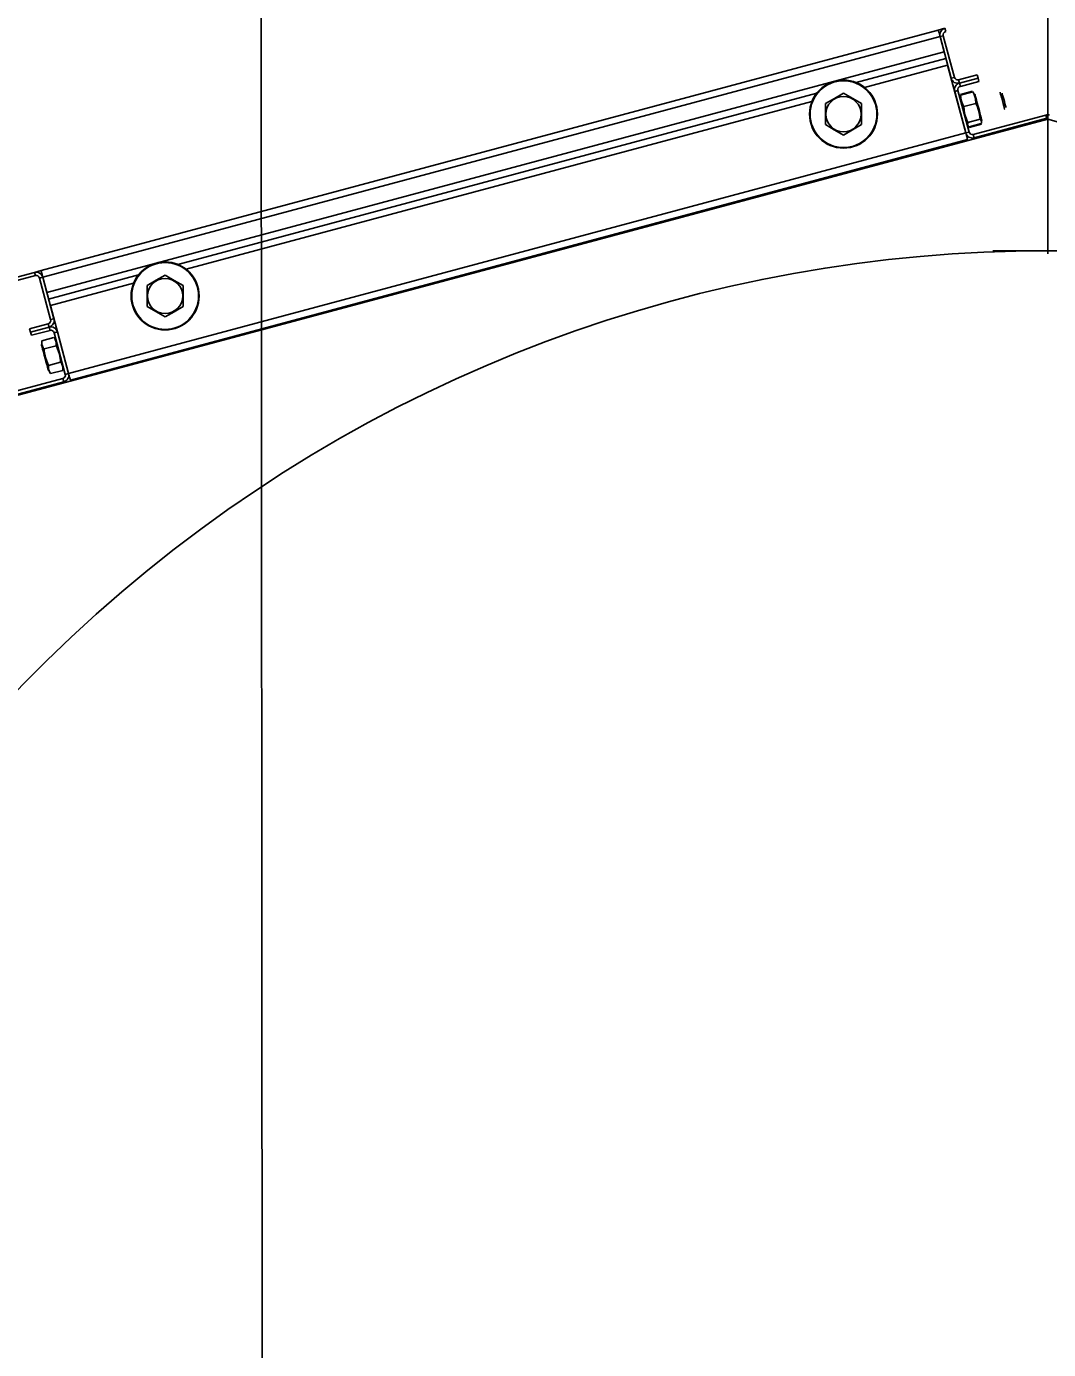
# Model space of a CAD drawing. Extents: x -264205 to -263659, y -1242401 to -1242060.
# Drawn here: x -263795.51 to -263795.082, y -1242121.902 to -1242121.347 of the extents above; entities that cross this region are included whole.
import ezdxf

# ---------------------------------------------------------------- set-up
doc = ezdxf.new("R2010")
doc.units = 0
doc.layers.add('KFA_SO_10-1_PLACHTY', color=7, linetype='Continuous')
doc.layers.add('SITUACIA_DSP_2D', color=7, linetype='Continuous')

msp = doc.modelspace()

# ---------------------------------------------------------------- linework, layer by layer
at = {"layer": 'KFA_SO_10-1_PLACHTY'}
msp.add_lwpolyline([(-263795.396, -1242226.823), (-263795.427, -1242195.892), (-263795.456, -1242167.905), (-263795.427, -1242160.909), (-263795.402, -1242132.887), (-263795.428, -1242101.98)], dxfattribs=at)
at = {"layer": 'SITUACIA_DSP_2D'}
for p, q in [((-263795.0819, -1242121.44274), (-263795.0819, -1242121.24609)), ((-263795.12778, -1242121.34893), (-263795.50401, -1242121.44974)), ((-263795.12705, -1242121.35168), (-263795.50328, -1242121.45249)), ((-263795.12778, -1242121.34893), (-263795.12503, -1242121.34819)), ((-263795.12778, -1242121.34893), (-263795.12777, -1242121.34898)), ((-263795.12777, -1242121.34898), (-263795.12773, -1242121.34914)), ((-263795.12773, -1242121.34914), (-263795.12766, -1242121.34939)), ((-263795.12766, -1242121.34939), (-263795.12757, -1242121.34973)), ((-263795.12757, -1242121.34973), (-263795.12746, -1242121.35015)), ((-263795.12746, -1242121.35015), (-263795.12733, -1242121.35063)), ((-263795.12733, -1242121.35063), (-263795.12719, -1242121.35114)), ((-263795.12719, -1242121.35114), (-263795.12705, -1242121.35168)), ((-263795.12705, -1242121.35168), (-263795.12567, -1242121.35131)), ((-263795.12705, -1242121.35168), (-263795.12533, -1242121.3581)), ((-263795.12705, -1242121.35168), (-263795.12238, -1242121.36912)), ((-263795.12567, -1242121.35131), (-263795.121, -1242121.36875)), ((-263795.12466, -1242121.34957), (-263795.12503, -1242121.34819)), ((-263795.12533, -1242121.3581), (-263795.50155, -1242121.45891)), ((-263795.16221, -1242121.37094), (-263795.12459, -1242121.36086)), ((-263795.12459, -1242121.36086), (-263795.16221, -1242121.37094)), ((-263795.15872, -1242121.37295), (-263795.12385, -1242121.36361)), ((-263795.11623, -1242121.39206), (-263795.12385, -1242121.36361)), ((-263795.11925, -1242121.36975), (-263795.11145, -1242121.36766)), ((-263795.11109, -1242121.36904), (-263795.11145, -1242121.36766)), ((-263795.121, -1242121.36875), (-263795.12238, -1242121.36912)), ((-263795.11888, -1242121.37113), (-263795.11925, -1242121.36975)), ((-263795.11109, -1242121.36904), (-263795.11888, -1242121.37113)), ((-263795.11888, -1242121.37113), (-263795.11109, -1242121.36904)), ((-263795.11852, -1242121.37251), (-263795.11888, -1242121.37113)), ((-263795.11072, -1242121.37042), (-263795.11852, -1242121.37251)), ((-263795.11072, -1242121.37042), (-263795.11109, -1242121.36904)), ((-263795.44668, -1242121.44716), (-263795.17873, -1242121.37536)), ((-263795.17873, -1242121.37536), (-263795.44668, -1242121.44716)), ((-263795.44319, -1242121.44917), (-263795.18074, -1242121.37885)), ((-263795.17127, -1242121.37755), (-263795.17512, -1242121.37977)), ((-263795.16752, -1242121.37539), (-263795.17127, -1242121.37755)), ((-263795.16367, -1242121.37761), (-263795.16752, -1242121.37539)), ((-263795.15992, -1242121.37977), (-263795.16367, -1242121.37761)), ((-263795.1209, -1242121.37462), (-263795.12102, -1242121.37416)), ((-263795.1209, -1242121.37462), (-263795.11952, -1242121.37425)), ((-263795.1209, -1242121.37462), (-263795.11623, -1242121.39206)), ((-263795.11952, -1242121.37425), (-263795.11485, -1242121.39169)), ((-263795.11851, -1242121.37671), (-263795.11848, -1242121.37637)), ((-263795.11848, -1242121.37637), (-263795.1184, -1242121.37616)), ((-263795.11847, -1242121.37593), (-263795.11336, -1242121.37456)), ((-263795.1133, -1242121.3748), (-263795.1184, -1242121.37616)), ((-263795.1184, -1242121.37616), (-263795.11822, -1242121.37828)), ((-263795.11822, -1242121.37828), (-263795.11749, -1242121.38032)), ((-263795.1129, -1242121.37551), (-263795.1133, -1242121.3748)), ((-263795.1133, -1242121.3748), (-263795.11313, -1242121.37493)), ((-263795.11313, -1242121.37493), (-263795.11293, -1242121.37522)), ((-263795.11217, -1242121.37755), (-263795.1129, -1242121.37551)), ((-263795.11242, -1242121.37581), (-263795.11237, -1242121.37597)), ((-263795.11237, -1242121.37597), (-263795.11224, -1242121.37647)), ((-263795.11224, -1242121.37647), (-263795.11203, -1242121.37726)), ((-263795.11199, -1242121.37967), (-263795.11217, -1242121.37755)), ((-263795.11203, -1242121.37726), (-263795.11175, -1242121.37831)), ((-263795.11175, -1242121.37831), (-263795.11142, -1242121.37955)), ((-263795.10188, -1242121.37493), (-263795.10188, -1242121.37494)), ((-263795.10188, -1242121.37494), (-263795.10182, -1242121.37519)), ((-263795.10182, -1242121.37519), (-263795.10167, -1242121.37573)), ((-263795.10167, -1242121.37573), (-263795.10145, -1242121.37653)), ((-263795.10145, -1242121.37653), (-263795.10119, -1242121.37752)), ((-263795.10119, -1242121.37752), (-263795.1009, -1242121.3786)), ((-263795.10101, -1242121.37545), (-263795.10101, -1242121.37544)), ((-263795.10094, -1242121.3757), (-263795.10101, -1242121.37545)), ((-263795.1008, -1242121.37624), (-263795.10094, -1242121.3757)), ((-263795.1009, -1242121.3786), (-263795.10061, -1242121.37968)), ((-263795.10059, -1242121.37702), (-263795.1008, -1242121.37624)), ((-263795.10034, -1242121.37795), (-263795.10059, -1242121.37702)), ((-263795.10007, -1242121.37893), (-263795.10034, -1242121.37795)), ((-263795.09983, -1242121.37986), (-263795.10007, -1242121.37893)), ((-263795.17512, -1242121.37977), (-263795.17512, -1242121.38356)), ((-263795.17512, -1242121.38356), (-263795.17512, -1242121.38745)), ((-263795.15992, -1242121.37977), (-263795.15992, -1242121.38356)), ((-263795.15992, -1242121.38356), (-263795.15992, -1242121.38745)), ((-263795.11749, -1242121.38032), (-263795.1171, -1242121.38103)), ((-263795.11199, -1242121.37967), (-263795.1171, -1242121.38103)), ((-263795.1171, -1242121.38103), (-263795.11672, -1242121.38388)), ((-263795.11672, -1242121.38388), (-263795.11579, -1242121.3867)), ((-263795.11311, -1242121.39269), (-263795.08264, -1242121.38453)), ((-263795.11152, -1242121.38066), (-263795.11199, -1242121.37967)), ((-263795.11059, -1242121.38347), (-263795.11152, -1242121.38066)), ((-263795.11142, -1242121.37955), (-263795.11106, -1242121.3809)), ((-263795.11106, -1242121.3809), (-263795.11069, -1242121.38227)), ((-263795.11069, -1242121.38227), (-263795.11034, -1242121.38358)), ((-263795.11021, -1242121.38632), (-263795.11059, -1242121.38347)), ((-263795.11034, -1242121.38358), (-263795.11002, -1242121.38475)), ((-263795.11002, -1242121.38475), (-263795.10977, -1242121.3857)), ((-263795.10061, -1242121.37968), (-263795.10035, -1242121.38067)), ((-263795.10035, -1242121.38067), (-263795.10013, -1242121.38147)), ((-263795.10013, -1242121.38147), (-263795.09998, -1242121.38202)), ((-263795.09998, -1242121.38202), (-263795.09992, -1242121.38227)), ((-263795.09992, -1242121.38227), (-263795.09992, -1242121.38228)), ((-263795.09962, -1242121.38063), (-263795.09983, -1242121.37986)), ((-263795.09948, -1242121.38116), (-263795.09962, -1242121.38063)), ((-263795.09941, -1242121.38139), (-263795.09948, -1242121.38116)), ((-263795.09941, -1242121.3814), (-263795.09941, -1242121.38139)), ((-263795.08264, -1242121.38453), (-263795.08227, -1242121.38591)), ((-263795.0819, -1242121.38627), (-263795.53244, -1242121.50699)), ((-263795.17512, -1242121.38745), (-263795.17512, -1242121.38855)), ((-263795.17512, -1242121.38855), (-263795.17137, -1242121.39071)), ((-263795.16377, -1242121.39078), (-263795.15992, -1242121.38855)), ((-263795.15992, -1242121.38745), (-263795.15992, -1242121.38855)), ((-263795.11579, -1242121.3867), (-263795.11532, -1242121.38769)), ((-263795.11539, -1242121.38789), (-263795.11546, -1242121.38864)), ((-263795.11546, -1242121.38864), (-263795.11506, -1242121.38929)), ((-263795.11532, -1242121.38769), (-263795.11539, -1242121.38789)), ((-263795.11021, -1242121.38632), (-263795.11532, -1242121.38769)), ((-263795.11506, -1242121.38929), (-263795.11484, -1242121.38947)), ((-263795.10973, -1242121.3881), (-263795.11484, -1242121.38947)), ((-263795.11478, -1242121.3897), (-263795.10967, -1242121.38834)), ((-263795.11274, -1242121.39407), (-263795.08227, -1242121.38591)), ((-263795.11004, -1242121.38646), (-263795.11021, -1242121.38632)), ((-263795.1096, -1242121.38709), (-263795.11004, -1242121.38646)), ((-263795.10977, -1242121.3857), (-263795.10959, -1242121.38637)), ((-263795.10973, -1242121.3881), (-263795.10963, -1242121.38783)), ((-263795.10963, -1242121.38783), (-263795.1096, -1242121.38709)), ((-263795.10959, -1242121.38637), (-263795.10949, -1242121.38673)), ((-263795.10949, -1242121.38673), (-263795.10948, -1242121.38678)), ((-263795.07642, -1242121.38774), (-263795.0819, -1242121.38627)), ((-263795.49246, -1242121.49287), (-263795.11623, -1242121.39206)), ((-263795.49172, -1242121.49562), (-263795.11549, -1242121.39481)), ((-263795.17137, -1242121.39071), (-263795.16752, -1242121.39294)), ((-263795.16752, -1242121.39294), (-263795.16377, -1242121.39078)), ((-263795.11485, -1242121.39169), (-263795.11623, -1242121.39206)), ((-263795.11611, -1242121.39251), (-263795.11623, -1242121.39206)), ((-263795.11608, -1242121.39259), (-263795.11623, -1242121.39206)), ((-263795.11595, -1242121.39311), (-263795.11608, -1242121.39259)), ((-263795.11582, -1242121.39359), (-263795.11595, -1242121.39311)), ((-263795.11571, -1242121.394), (-263795.11582, -1242121.39359)), ((-263795.11562, -1242121.39434), (-263795.11571, -1242121.394)), ((-263795.11555, -1242121.3946), (-263795.11562, -1242121.39434)), ((-263795.11551, -1242121.39476), (-263795.11555, -1242121.3946)), ((-263795.11549, -1242121.39481), (-263795.11551, -1242121.39476)), ((-263795.11274, -1242121.39407), (-263795.11311, -1242121.39269)), ((-263795.10485, -1242121.4414), (-263795.05896, -1242121.4414)), ((-263795.59302, -1242121.47359), (-263795.50677, -1242121.45048)), ((-263795.50677, -1242121.45048), (-263795.50401, -1242121.44974)), ((-263795.50677, -1242121.45048), (-263795.5064, -1242121.45185)), ((-263795.50401, -1242121.44974), (-263795.504, -1242121.44979)), ((-263795.504, -1242121.44979), (-263795.50396, -1242121.44995)), ((-263795.50396, -1242121.44995), (-263795.50389, -1242121.4502)), ((-263795.50389, -1242121.4502), (-263795.5038, -1242121.45054)), ((-263795.5038, -1242121.45054), (-263795.50368, -1242121.45096)), ((-263795.50368, -1242121.45096), (-263795.50356, -1242121.45144)), ((-263795.50356, -1242121.45144), (-263795.50342, -1242121.45195)), ((-263795.50082, -1242121.46167), (-263795.46319, -1242121.45159)), ((-263795.46319, -1242121.45159), (-263795.50082, -1242121.46167)), ((-263795.45198, -1242121.45161), (-263795.45573, -1242121.45377)), ((-263795.44813, -1242121.45383), (-263795.45198, -1242121.45161)), ((-263795.59265, -1242121.47496), (-263795.5064, -1242121.45185)), ((-263795.50465, -1242121.45286), (-263795.50328, -1242121.45249)), ((-263795.50465, -1242121.45286), (-263795.49998, -1242121.47029)), ((-263795.50342, -1242121.45195), (-263795.50328, -1242121.45249)), ((-263795.50328, -1242121.45249), (-263795.50155, -1242121.45891)), ((-263795.50328, -1242121.45249), (-263795.4986, -1242121.46993)), ((-263795.50008, -1242121.46442), (-263795.46521, -1242121.45508)), ((-263795.45573, -1242121.45377), (-263795.45958, -1242121.456)), ((-263795.45958, -1242121.456), (-263795.45958, -1242121.45979)), ((-263795.44438, -1242121.456), (-263795.44813, -1242121.45383)), ((-263795.44438, -1242121.456), (-263795.44438, -1242121.45979)), ((-263795.45958, -1242121.45979), (-263795.45958, -1242121.46367)), ((-263795.44438, -1242121.45979), (-263795.44438, -1242121.46367)), ((-263795.49246, -1242121.49287), (-263795.50008, -1242121.46442)), ((-263795.45958, -1242121.46367), (-263795.45958, -1242121.46477)), ((-263795.45958, -1242121.46477), (-263795.45584, -1242121.46693)), ((-263795.45584, -1242121.46693), (-263795.45198, -1242121.46916)), ((-263795.45198, -1242121.46916), (-263795.44824, -1242121.467)), ((-263795.44824, -1242121.467), (-263795.44438, -1242121.46477)), ((-263795.44438, -1242121.46367), (-263795.44438, -1242121.46477)), ((-263795.50099, -1242121.47204), (-263795.50879, -1242121.47413)), ((-263795.50842, -1242121.47551), (-263795.50062, -1242121.47342)), ((-263795.50062, -1242121.47342), (-263795.50842, -1242121.47551)), ((-263795.50099, -1242121.47204), (-263795.50062, -1242121.47342)), ((-263795.50062, -1242121.47342), (-263795.50025, -1242121.47479)), ((-263795.4986, -1242121.46993), (-263795.49998, -1242121.47029)), ((-263795.50879, -1242121.47413), (-263795.50842, -1242121.47551)), ((-263795.50842, -1242121.47551), (-263795.50805, -1242121.47688)), ((-263795.50805, -1242121.47688), (-263795.50025, -1242121.47479)), ((-263795.49858, -1242121.47778), (-263795.50369, -1242121.47915)), ((-263795.50369, -1242121.47915), (-263795.50367, -1242121.48067)), ((-263795.49825, -1242121.47827), (-263795.49858, -1242121.47778)), ((-263795.4985, -1242121.4758), (-263795.49713, -1242121.47543)), ((-263795.4985, -1242121.4758), (-263795.49383, -1242121.49323)), ((-263795.49768, -1242121.4797), (-263795.49825, -1242121.47827)), ((-263795.49713, -1242121.47543), (-263795.49246, -1242121.49287)), ((-263795.50387, -1242121.48075), (-263795.50388, -1242121.48071)), ((-263795.50377, -1242121.48109), (-263795.50387, -1242121.48075)), ((-263795.5036, -1242121.48175), (-263795.50377, -1242121.48109)), ((-263795.50367, -1242121.48067), (-263795.5031, -1242121.4821)), ((-263795.50335, -1242121.48269), (-263795.5036, -1242121.48175)), ((-263795.50303, -1242121.48385), (-263795.50335, -1242121.48269)), ((-263795.5031, -1242121.4821), (-263795.50276, -1242121.48259)), ((-263795.50268, -1242121.48516), (-263795.50303, -1242121.48385)), ((-263795.49766, -1242121.48123), (-263795.50276, -1242121.48259)), ((-263795.50276, -1242121.48259), (-263795.50269, -1242121.48352)), ((-263795.50269, -1242121.48352), (-263795.50219, -1242121.48621)), ((-263795.49766, -1242121.48123), (-263795.49768, -1242121.4797)), ((-263795.49726, -1242121.48206), (-263795.49766, -1242121.48123)), ((-263795.49632, -1242121.48472), (-263795.49726, -1242121.48206)), ((-263795.49587, -1242121.48742), (-263795.49632, -1242121.48472)), ((-263795.50232, -1242121.48653), (-263795.50268, -1242121.48516)), ((-263795.50195, -1242121.48788), (-263795.50232, -1242121.48653)), ((-263795.50219, -1242121.48621), (-263795.50122, -1242121.48885)), ((-263795.50162, -1242121.48913), (-263795.50195, -1242121.48788)), ((-263795.50134, -1242121.49019), (-263795.50162, -1242121.48913)), ((-263795.50112, -1242121.49099), (-263795.50134, -1242121.49019)), ((-263795.50122, -1242121.48885), (-263795.50092, -1242121.48948)), ((-263795.49581, -1242121.48811), (-263795.50092, -1242121.48948)), ((-263795.50092, -1242121.48948), (-263795.5009, -1242121.491)), ((-263795.49581, -1242121.48811), (-263795.49587, -1242121.48742)), ((-263795.49548, -1242121.4886), (-263795.49581, -1242121.48811)), ((-263795.49491, -1242121.49003), (-263795.49548, -1242121.4886)), ((-263795.49489, -1242121.49156), (-263795.49491, -1242121.49003)), ((-263795.49484, -1242121.49498), (-263795.5811, -1242121.51809)), ((-263795.50099, -1242121.4915), (-263795.50112, -1242121.49099)), ((-263795.50094, -1242121.49167), (-263795.50099, -1242121.4915)), ((-263795.5009, -1242121.491), (-263795.50033, -1242121.49244)), ((-263795.50033, -1242121.49244), (-263795.5, -1242121.49292)), ((-263795.49489, -1242121.49156), (-263795.5, -1242121.49292)), ((-263795.49484, -1242121.49498), (-263795.49447, -1242121.49636)), ((-263795.49246, -1242121.49287), (-263795.49383, -1242121.49323)), ((-263795.49231, -1242121.4934), (-263795.49246, -1242121.49287)), ((-263795.49217, -1242121.49392), (-263795.49231, -1242121.4934)), ((-263795.49205, -1242121.4944), (-263795.49217, -1242121.49392)), ((-263795.49193, -1242121.49481), (-263795.49205, -1242121.4944)), ((-263795.49184, -1242121.49515), (-263795.49193, -1242121.49481)), ((-263795.49178, -1242121.49541), (-263795.49184, -1242121.49515)), ((-263795.49173, -1242121.49557), (-263795.49178, -1242121.49541)), ((-263795.49172, -1242121.49562), (-263795.49173, -1242121.49557)), ((-263795.49447, -1242121.49636), (-263795.58073, -1242121.51947))]:
    msp.add_line(p, q, dxfattribs=at)
for centre, radius in [((-263795.16752, -1242121.38416), 0.01425), ((-263795.16752, -1242121.38416), 0.01401), ((-263795.16752, -1242121.38416), 0.00739), ((-263795.45198, -1242121.46038), 0.01425), ((-263795.45198, -1242121.46038), 0.01401), ((-263795.45198, -1242121.46038), 0.00739)]:
    msp.add_circle(centre, radius, dxfattribs=at)
for centre, radius, start, end in [((-263795.12429, -1242121.35094), 0.00285, 105, 195), ((-263795.12429, -1242121.35094), 0.00143, 105, 195), ((-263795.11962, -1242121.36838), 0.00285, 195, 285), ((-263795.11962, -1242121.36838), 0.00143, 195, 285), ((-263795.11815, -1242121.37388), 0.00285, 105, 195), ((-263795.11815, -1242121.37388), 0.00143, 105, 195), ((-263795.0819, -1242121.38728), 0.00285, 75, 105), ((-263795.0819, -1242121.38728), 0.00143, 75, 105), ((-263795.11348, -1242121.39132), 0.00285, 195, 285), ((-263795.11348, -1242121.39132), 0.00143, 195, 285), ((-263795.0819, -1242122.0399), 0.5985, 324.56502, 215.43498), ((-263795.50603, -1242121.45323), 0.00285, 15, 105), ((-263795.50603, -1242121.45323), 0.00143, 15, 105), ((-263795.50136, -1242121.47066), 0.00142, 285, 15), ((-263795.50136, -1242121.47066), 0.00285, 285, 15), ((-263795.49988, -1242121.47617), 0.00285, 15, 105), ((-263795.49988, -1242121.47617), 0.00143, 15, 105), ((-263795.49521, -1242121.4936), 0.00143, 285, 15), ((-263795.49521, -1242121.4936), 0.00285, 285, 15)]:
    msp.add_arc(centre, radius, start, end, dxfattribs=at)

doc.saveas('drawing.dxf')
